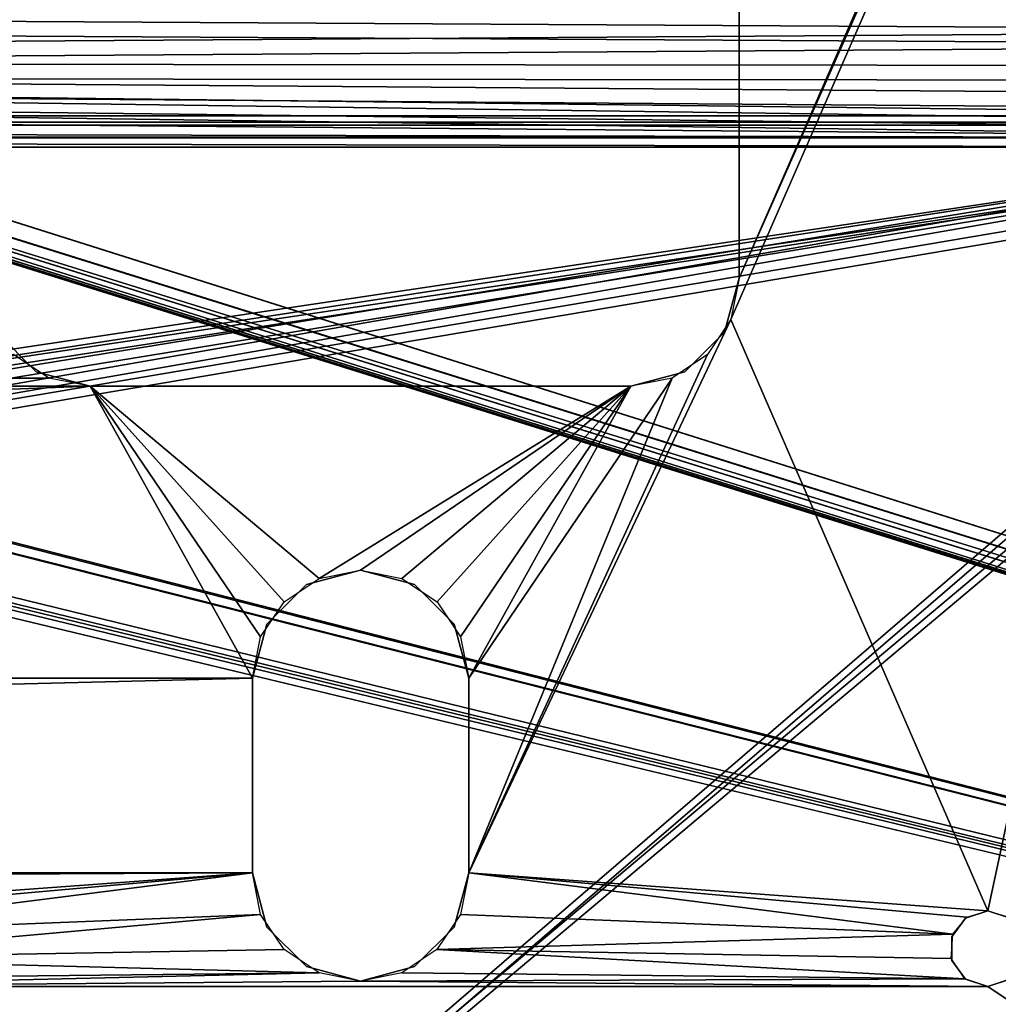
# Model space of a CAD drawing. Extents: x -398 to 398, y -1355 to -82.
# Tile 307 of 374: x 170 to 215, y -492 to -446. Entities that reach past the tile are written whole.
import ezdxf

# ---------------------------------------------------------------- set-up
doc = ezdxf.new("R2010")
doc.units = 0
doc.header["$MEASUREMENT"] = 0

msp = doc.modelspace()

# ---------------------------------------------------------------- linework, layer by layer
for points in [[(395.5, -525.467285, 437.803314), (395.5, -81.938164, 160.655502), (-395.5, -81.938164, 160.655502)], [(395.5, -525.467285, 437.803314), (-395.5, -81.938164, 160.655502), (-395.5, -525.467285, 437.803314)], [(395.5, -528.116882, 433.562988), (395.5, -84.587761, 156.415207), (-395.5, -84.587761, 156.415207)], [(395.5, -528.116882, 433.562988), (-395.5, -84.587761, 156.415207), (-395.5, -528.116882, 433.562988)], [(396.5, -527.268921, 433.033112), (52.317871, -418.394897, 365.001099), (396.5, -85.435806, 156.945206)], [(396.5, -85.441109, 156.936707), (396.5, -527.27417, 433.024597), (52.317871, -418.400208, 364.992615)], [(237.971405, -380.326599), (203.507095, -458.233887), (203.126999, -460.146515)], [(237.971405, -380.326599), (203.126999, -460.146515), (215.007095, -487.483887)], [(237.971405, -380.326599, 0.8), (203.507095, -458.233887, 0.8), (203.126999, -460.146515, 0.8)], [(237.971405, -380.326599, 0.8), (203.126999, -460.146515, 0.8), (215.007095, -487.483887, 0.8)], [(237.971405, -380.326599), (237.560898, -381.094696), (203.507095, -458.233887)], [(237.971405, -380.326599, 0.8), (237.560898, -381.094696, 0.8), (203.507095, -458.233887, 0.8)], [(237.971405, -380.326599), (215.007095, -487.483887), (215.979095, -487.778595)], [(237.971405, -380.326599, 0.8), (215.007095, -487.483887, 0.8), (215.979095, -487.778595, 0.8)], [(237.0737, -381.420013), (203.507095, -458.233887), (237.560898, -381.094696)], [(237.0737, -381.420013, 0.8), (203.507095, -458.233887, 0.8), (237.560898, -381.094696, 0.8)], [(237.0737, -381.420013), (203.507095, -428.233887), (203.507095, -458.233887)], [(237.0737, -381.420013, 0.8), (203.507095, -428.233887, 0.8), (203.507095, -458.233887, 0.8)], [(396.5, -527.268921, 433.033112), (51.30056, -419.233093, 365.524811), (52.317871, -418.394897, 365.001099)], [(52.317871, -418.400208, 364.992615), (396.5, -527.27417, 433.024597), (51.30056, -419.238403, 365.516388)], [(396.5, -527.268921, 433.033112), (50.450008, -419.740204, 365.841705), (51.22543, -419.240509, 365.52951)], [(396.5, -527.27417, 433.024597), (50.450008, -419.745514, 365.833191), (51.22543, -419.245789, 365.520996)], [(396.5, -527.268921, 433.033112), (51.22543, -419.240509, 365.52951), (51.30056, -419.233093, 365.524811)], [(396.5, -527.27417, 433.024597), (51.22543, -419.245789, 365.520996), (51.30056, -419.238403, 365.516388)], [(-46.727551, -420.004791, 366.007111), (395.5, -528.116882, 433.562988), (-47.23262, -420.433105, 366.274689)], [(-46.727551, -420.010101, 365.998596), (395.5, -528.122192, 433.554504), (-47.23262, -420.438385, 366.266205)], [(-46.727551, -420.004791, 366.007111), (-31.73687, -419.87561, 365.926392), (395.5, -528.116882, 433.562988)], [(-46.727551, -420.010101, 365.998596), (-31.73687, -419.88089, 365.917908), (395.5, -528.122192, 433.554504)], [(395.5, -528.116882, 433.562988), (-31.73687, -419.87561, 365.926392), (-30.000031, -420.258606, 366.165588)], [(395.5, -528.122192, 433.554504), (-31.73687, -419.88089, 365.917908), (-30.000031, -420.263885, 366.157196)], [(395.5, -528.116882, 433.562988), (-30.000031, -420.258606, 366.165588), (-28.26318, -419.87561, 365.926392)], [(395.5, -528.122192, 433.554504), (-30.000031, -420.263885, 366.157196), (-28.26318, -419.881012, 365.917908)], [(395.5, -528.116882, 433.562988), (-28.26318, -419.87561, 365.926392), (-28.167801, -419.772614, 365.862)], [(395.5, -528.122192, 433.554504), (-28.26318, -419.881012, 365.917908), (-28.167801, -419.777893, 365.853485)], [(395.5, -528.116882, 433.562988), (-28.167801, -419.772614, 365.862), (49.849991, -419.994598, 366.000702)], [(395.5, -528.122192, 433.554504), (-28.167801, -419.777893, 365.853485), (49.849991, -419.999908, 365.992188)], [(395.5, -528.116882, 433.562988), (49.849991, -419.994598, 366.000702), (50.14999, -419.994598, 366.000702)], [(395.5, -528.122192, 433.554504), (49.849991, -419.999908, 365.992188), (50.14999, -419.999908, 365.992188)], [(395.5, -528.116882, 433.562988), (50.14999, -419.994598, 366.000702), (50.362141, -419.920105, 365.954102)], [(395.5, -528.122192, 433.554504), (50.14999, -419.999908, 365.992188), (50.362141, -419.925415, 365.945587)], [(395.5, -528.116882, 433.562988), (50.362141, -419.920105, 365.954102), (50.450008, -419.740204, 365.841705)], [(395.5, -528.122192, 433.554504), (50.362141, -419.925415, 365.945587), (50.450008, -419.745514, 365.833191)], [(396.5, -527.268921, 433.033112), (396.366211, -527.69281, 433.298004), (50.450008, -419.740204, 365.841705)], [(395.5, -528.116882, 433.562988), (50.450008, -419.740204, 365.841705), (396.366211, -527.69281, 433.298004)], [(395.5, -528.122192, 433.554504), (50.450008, -419.745514, 365.833191), (396.366211, -527.69812, 433.289612)], [(396.366211, -527.69812, 433.289612), (50.450008, -419.745514, 365.833191), (396.5, -527.27417, 433.024597)], [(395.5, -528.116882, 433.562988), (-395.5, -528.116882, 433.562988), (-52.76738, -420.433105, 366.274689)], [(395.5, -528.122192, 433.554504), (-395.5, -528.122192, 433.554504), (-52.76738, -420.438385, 366.266205)], [(395.5, -528.116882, 433.562988), (-52.76738, -420.433105, 366.274689), (-50.714291, -420.232391, 366.149292)], [(395.5, -528.122192, 433.554504), (-52.76738, -420.438385, 366.266205), (-50.714291, -420.237701, 366.140808)], [(395.5, -528.116882, 433.562988), (-50.714291, -420.232391, 366.149292), (-49.285709, -420.232391, 366.149292)], [(395.5, -528.122192, 433.554504), (-50.714291, -420.237701, 366.140808), (-49.285709, -420.237701, 366.140808)], [(395.5, -528.116882, 433.562988), (-49.285709, -420.232391, 366.149292), (-47.23262, -420.433105, 366.274689)], [(395.5, -528.122192, 433.554504), (-49.285709, -420.237701, 366.140808), (-47.23262, -420.438385, 366.266205)], [(203.507095, -428.233887), (203.507095, -458.233887), (203.507095, -428.233887, 0.8)], [(203.507095, -428.233887, 0.8), (203.507095, -458.233887), (203.507095, -458.233887, 0.8)], [(-243, -441.641113, 340.881897), (243, -441.641113, 340.881897), (-237, -450.079193, 346.154602)], [(243, -441.641113, 340.881897), (-236.1754, -450.254303, 346.264099), (-237, -450.079193, 346.154602)], [(243, -441.641113, 340.881897), (-235.544403, -450.738892, 346.566803), (-236.1754, -450.254303, 346.264099)], [(243, -441.641113, 340.881897), (235.544403, -450.738892, 346.566803), (-235.544403, -450.738892, 346.566803)], [(-243, -442.065002, 340.203491), (243, -442.065002, 340.203491), (-237, -450.503113, 345.476196)], [(243, -442.065002, 340.203491), (-236.1754, -450.678314, 345.585602), (-237, -450.503113, 345.476196)], [(243, -442.065002, 340.203491), (-235.544403, -451.162811, 345.888397), (-236.1754, -450.678314, 345.585602)], [(243, -442.065002, 340.203491), (235.544403, -451.162811, 345.888397), (-235.544403, -451.162811, 345.888397)], [(243, -446.791595, 329.242615), (224.5, -443.029205, 335.263794), (31, -445.572815, 331.193207)], [(243, -447.470001, 329.666595), (224.5, -443.707611, 335.687714), (31, -446.25119, 331.617096)], [(31, -448.222412, 326.952911), (243, -446.791595, 329.242615), (31, -445.572815, 331.193207)], [(31, -448.900787, 327.376892), (243, -447.470001, 329.666595), (31, -446.25119, 331.617096)], [(242.391205, -448.414001, 326.646301), (243, -446.791595, 329.242615), (31, -448.222412, 326.952911)], [(242.391205, -449.092407, 327.07019), (243, -447.470001, 329.666595), (31, -448.900787, 327.376892)], [(31, -448.222412, 326.952911), (156, -451.031006, 322.458313), (235, -451.031006, 322.458313)], [(31, -448.222412, 326.952911), (235, -451.031006, 322.458313), (238.0616, -450.708313, 322.974487)], [(31, -448.222412, 326.952911), (238.0616, -450.708313, 322.974487), (240.656799, -449.789215, 324.445496)], [(31, -448.222412, 326.952911), (240.656799, -449.789215, 324.445496), (242.391205, -448.414001, 326.646301)], [(31, -448.900787, 327.376892), (156, -451.709412, 322.882202), (235, -451.709412, 322.882202)], [(31, -448.900787, 327.376892), (235, -451.709412, 322.882202), (238.0616, -451.38681, 323.398499)], [(31, -448.900787, 327.376892), (238.0616, -451.38681, 323.398499), (240.656799, -450.467712, 324.869385)], [(31, -448.900787, 327.376892), (240.656799, -450.467712, 324.869385), (242.391205, -449.092407, 327.07019)], [(235.265503, -451.756897, 347.202911), (-235.265503, -451.756897, 347.202911), (-235.544403, -450.738892, 346.566803)], [(235.265503, -451.756897, 347.202911), (-235.544403, -450.738892, 346.566803), (235.544403, -450.738892, 346.566803)], [(235, -451.031006, 322.458313), (156, -451.031006, 322.458313), (235, -451.709412, 322.882202)], [(235, -451.709412, 322.882202), (156, -451.031006, 322.458313), (156, -451.709412, 322.882202)], [(235.265503, -452.180786, 346.524506), (-235.265503, -452.180786, 346.524506), (-235.544403, -451.162811, 345.888397)], [(235.265503, -452.180786, 346.524506), (-235.544403, -451.162811, 345.888397), (235.544403, -451.162811, 345.888397)], [(235.265503, -451.756897, 347.202911), (30, -482.428802, 366.368896), (-235.265503, -451.756897, 347.202911)], [(235.265503, -451.756897, 347.202911), (32.5, -482.996796, 366.723785), (30, -482.428802, 366.368896)], [(235.265503, -451.756897, 347.202911), (34.330189, -484.548889, 367.693695), (32.5, -482.996796, 366.723785)], [(235.265503, -451.756897, 347.202911), (35, -486.669006, 369.018494), (34.330189, -484.548889, 367.693695)], [(235.265503, -451.756897, 347.202911), (235.845703, -452.679199, 347.779297), (35, -486.669006, 369.018494)], [(235.265503, -452.180786, 346.524506), (30, -482.852692, 365.690491), (-235.265503, -452.180786, 346.524506)], [(235.265503, -452.180786, 346.524506), (32.5, -483.420685, 366.04541), (30, -482.852692, 365.690491)], [(235.265503, -452.180786, 346.524506), (34.330189, -484.972809, 367.015289), (32.5, -483.420685, 366.04541)], [(235.265503, -452.180786, 346.524506), (35, -487.092987, 368.340088), (34.330189, -484.972809, 367.015289)], [(235.265503, -452.180786, 346.524506), (235.845703, -453.103088, 347.1008), (35, -487.092987, 368.340088)], [(35, -486.669006, 369.018494), (235.845703, -452.679199, 347.779297), (168.5, -510.584015, 383.962189)], [(168.5, -510.584015, 383.962189), (235.845703, -452.679199, 347.779297), (237, -453.047394, 348.009308)], [(35, -487.092987, 368.340088), (235.845703, -453.103088, 347.1008), (168.5, -511.007904, 383.283813)], [(243, -512.28009, 385.022003), (168.5, -510.584015, 383.962189), (237, -453.047394, 348.009308)], [(168.5, -511.007904, 383.283813), (235.845703, -453.103088, 347.1008), (237, -453.471313, 347.330902)], [(243, -512.703979, 384.343597), (168.5, -511.007904, 383.283813), (237, -453.471313, 347.330902)], [(202.837204, -460.733887), (203.507095, -458.233887, 0.8), (203.507095, -458.233887)], [(203.507095, -458.233887, 0.8), (202.837204, -460.733887), (202.837204, -460.733887, 0.8)], [(191.007095, -485.733887), (215.007095, -487.483887), (203.126999, -460.146515)], [(191.007095, -485.733887), (203.126999, -460.146515), (202.042404, -461.770508)], [(191.007095, -485.733887, 0.8), (215.007095, -487.483887, 0.8), (203.126999, -460.146515, 0.8)], [(191.007095, -485.733887, 0.8), (203.126999, -460.146515, 0.8), (202.042404, -461.770508, 0.8)], [(171.007095, -462.564087, 0.8), (171.007095, -462.564087), (169.177002, -460.733887)], [(171.007095, -462.564087, 0.8), (169.177002, -460.733887), (169.177002, -460.733887, 0.8)], [(202.837204, -460.733887, 0.8), (202.837204, -460.733887), (201.007095, -462.564087)], [(202.837204, -460.733887, 0.8), (201.007095, -462.564087), (201.007095, -462.564087, 0.8)], [(169.970596, -461.769287), (-171.594498, -462.853912), (171.594498, -462.853912)], [(169.970596, -461.769287, 0.8), (-171.594498, -462.853912, 0.8), (171.594498, -462.853912, 0.8)], [(191.007095, -485.733887), (202.042404, -461.770508), (200.420807, -462.853607)], [(191.007095, -485.733887, 0.8), (202.042404, -461.770508, 0.8), (200.420807, -462.853607, 0.8)], [(171.594498, -462.853912), (-171.594498, -462.853912), (-173.507095, -463.233887)], [(171.594498, -462.853912), (-173.507095, -463.233887), (173.507095, -463.233887)], [(171.594498, -462.853912, 0.8), (-171.594498, -462.853912, 0.8), (-173.507095, -463.233887, 0.8)], [(171.594498, -462.853912, 0.8), (-173.507095, -463.233887, 0.8), (173.507095, -463.233887, 0.8)], [(171.007095, -462.564087), (173.507095, -463.233887, 0.8), (173.507095, -463.233887)], [(173.507095, -463.233887, 0.8), (171.007095, -462.564087), (171.007095, -462.564087, 0.8)], [(191.007095, -485.733887), (200.420807, -462.853607), (191.007095, -476.733887)], [(198.507095, -463.233887), (191.007095, -476.733887), (200.420807, -462.853607)], [(191.007095, -485.733887, 0.8), (200.420807, -462.853607, 0.8), (191.007095, -476.733887, 0.8)], [(198.507095, -463.233887, 0.8), (191.007095, -476.733887, 0.8), (200.420807, -462.853607, 0.8)], [(201.007095, -462.564087, 0.8), (201.007095, -462.564087), (198.507095, -463.233887)], [(201.007095, -462.564087, 0.8), (198.507095, -463.233887), (198.507095, -463.233887, 0.8)], [(173.507095, -463.233887), (-173.507095, -463.233887), (-181.007095, -476.733887)], [(173.507095, -463.233887), (-181.007095, -476.733887), (181.007095, -476.733887)], [(173.507095, -463.233887, 0.8), (-173.507095, -463.233887, 0.8), (-181.007095, -476.733887, 0.8)], [(173.507095, -463.233887, 0.8), (-181.007095, -476.733887, 0.8), (181.007095, -476.733887, 0.8)], [(173.507095, -463.233887), (181.007095, -476.733887), (181.387405, -474.82019)], [(173.507095, -463.233887), (181.387405, -474.82019), (182.470596, -473.198608)], [(173.507095, -463.233887), (182.470596, -473.198608), (184.094498, -472.114014)], [(173.507095, -463.233887), (184.094498, -472.114014), (198.507095, -463.233887)], [(173.507095, -463.233887, 0.8), (181.007095, -476.733887, 0.8), (181.387405, -474.82019, 0.8)], [(173.507095, -463.233887, 0.8), (181.387405, -474.82019, 0.8), (182.470596, -473.198608, 0.8)], [(173.507095, -463.233887, 0.8), (182.470596, -473.198608, 0.8), (184.094498, -472.114014, 0.8)], [(173.507095, -463.233887, 0.8), (184.094498, -472.114014, 0.8), (198.507095, -463.233887, 0.8)], [(198.507095, -463.233887), (173.507095, -463.233887), (198.507095, -463.233887, 0.8)], [(198.507095, -463.233887, 0.8), (173.507095, -463.233887), (173.507095, -463.233887, 0.8)], [(198.507095, -463.233887), (184.094498, -472.114014), (186.007095, -471.733887)], [(198.507095, -463.233887, 0.8), (184.094498, -472.114014, 0.8), (186.007095, -471.733887, 0.8)], [(198.507095, -463.233887), (186.007095, -471.733887), (187.919693, -472.114014)], [(198.507095, -463.233887, 0.8), (186.007095, -471.733887, 0.8), (187.919693, -472.114014, 0.8)], [(198.507095, -463.233887), (187.919693, -472.114014), (189.543594, -473.198608)], [(198.507095, -463.233887, 0.8), (187.919693, -472.114014, 0.8), (189.543594, -473.198608, 0.8)], [(198.507095, -463.233887), (189.543594, -473.198608), (190.626801, -474.82019)], [(198.507095, -463.233887, 0.8), (189.543594, -473.198608, 0.8), (190.626801, -474.82019, 0.8)], [(198.507095, -463.233887), (190.626801, -474.82019), (191.007095, -476.733887)], [(198.507095, -463.233887, 0.8), (190.626801, -474.82019, 0.8), (191.007095, -476.733887, 0.8)], [(183.507095, -472.403809, 0.8), (183.507095, -472.403809), (186.007095, -471.733887)], [(183.507095, -472.403809, 0.8), (186.007095, -471.733887), (186.007095, -471.733887, 0.8)], [(188.507095, -472.403809), (186.007095, -471.733887, 0.8), (186.007095, -471.733887)], [(186.007095, -471.733887, 0.8), (188.507095, -472.403809), (188.507095, -472.403809, 0.8)], [(181.677002, -474.233887, 0.8), (181.677002, -474.233887), (183.507095, -472.403809)], [(181.677002, -474.233887, 0.8), (183.507095, -472.403809), (183.507095, -472.403809, 0.8)], [(188.507095, -472.403809, 0.8), (188.507095, -472.403809), (190.337204, -474.233887)], [(188.507095, -472.403809, 0.8), (190.337204, -474.233887), (190.337204, -474.233887, 0.8)], [(181.677002, -474.233887), (181.007095, -476.733887, 0.8), (181.007095, -476.733887)], [(181.007095, -476.733887, 0.8), (181.677002, -474.233887), (181.677002, -474.233887, 0.8)], [(190.337204, -474.233887, 0.8), (190.337204, -474.233887), (191.007095, -476.733887)], [(190.337204, -474.233887, 0.8), (191.007095, -476.733887), (191.007095, -476.733887, 0.8)], [(181.007095, -476.733887), (-181.007095, -476.733887), (-181.007095, -485.733887)], [(181.007095, -476.733887), (-181.007095, -485.733887), (181.007095, -485.733887)], [(181.007095, -476.733887, 0.8), (-181.007095, -476.733887, 0.8), (-181.007095, -485.733887, 0.8)], [(181.007095, -476.733887, 0.8), (-181.007095, -485.733887, 0.8), (181.007095, -485.733887, 0.8)], [(181.007095, -485.733887), (181.007095, -476.733887), (181.007095, -485.733887, 0.8)], [(181.007095, -485.733887, 0.8), (181.007095, -476.733887), (181.007095, -476.733887, 0.8)], [(191.007095, -476.733887), (191.007095, -485.733887), (191.007095, -476.733887, 0.8)], [(191.007095, -476.733887, 0.8), (191.007095, -485.733887), (191.007095, -485.733887, 0.8)], [(181.007095, -485.733887), (-181.007095, -485.733887), (-157.007095, -487.483887)], [(181.007095, -485.733887, 0.8), (-181.007095, -485.733887, 0.8), (-157.007095, -487.483887, 0.8)], [(181.007095, -485.733887), (-157.007095, -487.483887), (157.007095, -487.483887)], [(181.007095, -485.733887, 0.8), (-157.007095, -487.483887, 0.8), (157.007095, -487.483887, 0.8)], [(181.007095, -485.733887), (157.007095, -487.483887), (157.979095, -487.778595)], [(181.007095, -485.733887, 0.8), (157.007095, -487.483887, 0.8), (157.979095, -487.778595, 0.8)], [(181.007095, -485.733887), (157.979095, -487.778595), (158.624496, -488.564392)], [(181.007095, -485.733887, 0.8), (157.979095, -487.778595, 0.8), (158.624496, -488.564392, 0.8)], [(181.007095, -485.733887), (158.624496, -488.564392), (181.388306, -487.648102)], [(181.007095, -485.733887, 0.8), (158.624496, -488.564392, 0.8), (181.388306, -487.648102, 0.8)], [(181.677002, -488.233887, 0.8), (181.677002, -488.233887), (181.007095, -485.733887)], [(181.677002, -488.233887, 0.8), (181.007095, -485.733887), (181.007095, -485.733887, 0.8)], [(190.337204, -488.233887), (191.007095, -485.733887, 0.8), (191.007095, -485.733887)], [(191.007095, -485.733887, 0.8), (190.337204, -488.233887), (190.337204, -488.233887, 0.8)], [(191.007095, -485.733887), (190.627106, -487.646515), (213.389694, -488.564392)], [(191.007095, -485.733887, 0.8), (190.627106, -487.646515, 0.8), (213.389694, -488.564392, 0.8)], [(191.007095, -485.733887), (213.389694, -488.564392), (214.035202, -487.778595)], [(191.007095, -485.733887), (214.035202, -487.778595), (215.007095, -487.483887)], [(191.007095, -485.733887, 0.8), (213.389694, -488.564392, 0.8), (214.035202, -487.778595, 0.8)], [(191.007095, -485.733887, 0.8), (214.035202, -487.778595, 0.8), (215.007095, -487.483887, 0.8)], [(213.9785, -487.818115, 0.8), (213.9785, -487.818115), (215.007095, -487.483887)], [(213.9785, -487.818115, 0.8), (215.007095, -487.483887), (215.007095, -487.483887, 0.8)], [(216.035706, -487.818115), (216.035706, -487.818115, 0.8), (215.007095, -487.483887, 0.8)], [(216.035706, -487.818115), (215.007095, -487.483887, 0.8), (215.007095, -487.483887)], [(158.697205, -489.686707), (181.388306, -487.648102), (158.624496, -488.564392)], [(158.697205, -489.686707, 0.8), (181.388306, -487.648102, 0.8), (158.624496, -488.564392, 0.8)], [(158.697205, -489.686707), (182.472198, -489.269989), (181.388306, -487.648102)], [(158.697205, -489.686707, 0.8), (182.472198, -489.269989, 0.8), (181.388306, -487.648102, 0.8)], [(189.541595, -489.270508), (213.389694, -488.564392), (190.627106, -487.646515)], [(189.541595, -489.270508, 0.8), (213.389694, -488.564392, 0.8), (190.627106, -487.646515, 0.8)], [(213.342804, -488.693115, 0.8), (213.342804, -488.693115), (213.9785, -487.818115)], [(213.342804, -488.693115, 0.8), (213.9785, -487.818115), (213.9785, -487.818115, 0.8)], [(183.507095, -490.064087, 0.8), (183.507095, -490.064087), (181.677002, -488.233887)], [(183.507095, -490.064087, 0.8), (181.677002, -488.233887), (181.677002, -488.233887, 0.8)], [(190.337204, -488.233887, 0.8), (190.337204, -488.233887), (188.507095, -490.064087)], [(190.337204, -488.233887, 0.8), (188.507095, -490.064087), (188.507095, -490.064087, 0.8)], [(189.541595, -489.270508), (213.317001, -489.686707), (213.389694, -488.564392)], [(189.541595, -489.270508, 0.8), (213.317001, -489.686707, 0.8), (213.389694, -488.564392, 0.8)], [(213.342804, -489.774689, 0.8), (213.342804, -489.774689), (213.342804, -488.693115)], [(213.342804, -489.774689, 0.8), (213.342804, -488.693115), (213.342804, -488.693115, 0.8)], [(184.093903, -490.353394), (182.472198, -489.269989), (158.697205, -489.686707)], [(184.093903, -490.353394, 0.8), (182.472198, -489.269989, 0.8), (158.697205, -489.686707, 0.8)], [(189.541595, -489.270508), (187.919998, -490.353699), (213.941406, -490.622711)], [(189.541595, -489.270508, 0.8), (187.919998, -490.353699, 0.8), (213.941406, -490.622711, 0.8)], [(213.941406, -490.622711), (213.317001, -489.686707), (189.541595, -489.270508)], [(213.941406, -490.622711, 0.8), (213.317001, -489.686707, 0.8), (189.541595, -489.270508, 0.8)], [(184.093903, -490.353394), (158.697205, -489.686707), (158.0728, -490.622711)], [(184.093903, -490.353394, 0.8), (158.697205, -489.686707, 0.8), (158.0728, -490.622711, 0.8)], [(183.507095, -490.064087), (186.007095, -490.733887, 0.8), (186.007095, -490.733887)], [(186.007095, -490.733887, 0.8), (183.507095, -490.064087), (183.507095, -490.064087, 0.8)], [(188.507095, -490.064087, 0.8), (188.507095, -490.064087), (186.007095, -490.733887)], [(188.507095, -490.064087, 0.8), (186.007095, -490.733887), (186.007095, -490.733887, 0.8)], [(213.342804, -489.774689), (213.9785, -490.649689, 0.8), (213.9785, -490.649689)], [(213.9785, -490.649689, 0.8), (213.342804, -489.774689), (213.342804, -489.774689, 0.8)], [(157.007095, -490.983887), (186.007004, -490.733887), (184.093903, -490.353394)], [(157.007095, -490.983887), (184.093903, -490.353394), (158.0728, -490.622711)], [(157.007095, -490.983887, 0.8), (186.007004, -490.733887, 0.8), (184.093903, -490.353394, 0.8)], [(157.007095, -490.983887, 0.8), (184.093903, -490.353394, 0.8), (158.0728, -490.622711, 0.8)], [(213.941406, -490.622711), (187.919998, -490.353699), (186.007004, -490.733887)], [(213.941406, -490.622711, 0.8), (187.919998, -490.353699, 0.8), (186.007004, -490.733887, 0.8)], [(213.941406, -490.622711), (186.007004, -490.733887), (215.007095, -490.983887)], [(213.941406, -490.622711, 0.8), (186.007004, -490.733887, 0.8), (215.007095, -490.983887, 0.8)], [(213.9785, -490.649689), (213.9785, -490.649689, 0.8), (215.007095, -490.983887, 0.8)], [(213.9785, -490.649689), (215.007095, -490.983887, 0.8), (215.007095, -490.983887)], [(235.114594, -504.459991), (216.0728, -490.622711), (215.007095, -490.983887)], [(235.114594, -504.459991, 0.8), (216.0728, -490.622711, 0.8), (215.007095, -490.983887, 0.8)], [(216.035706, -490.649689, 0.8), (216.035706, -490.649689), (215.007095, -490.983887)], [(216.035706, -490.649689, 0.8), (215.007095, -490.983887), (215.007095, -490.983887, 0.8)], [(235.114594, -504.459991), (-215.007095, -490.983887), (-235.114594, -504.459991)], [(235.114594, -504.459991, 0.8), (-215.007095, -490.983887, 0.8), (-235.114594, -504.459991, 0.8)], [(235.114594, -504.459991), (-157.007095, -490.983887), (-215.007095, -490.983887)], [(235.114594, -504.459991, 0.8), (-157.007095, -490.983887, 0.8), (-215.007095, -490.983887, 0.8)], [(235.114594, -504.459991), (157.007095, -490.983887), (-157.007095, -490.983887)], [(235.114594, -504.459991, 0.8), (157.007095, -490.983887, 0.8), (-157.007095, -490.983887, 0.8)], [(215.007095, -490.983887), (186.007004, -490.733887), (157.007095, -490.983887)], [(215.007095, -490.983887, 0.8), (186.007004, -490.733887, 0.8), (157.007095, -490.983887, 0.8)], [(235.114594, -504.459991), (215.007095, -490.983887), (157.007095, -490.983887)], [(235.114594, -504.459991, 0.8), (215.007095, -490.983887, 0.8), (157.007095, -490.983887, 0.8)]]:
    msp.add_3dface(points)

doc.saveas('drawing.dxf')
